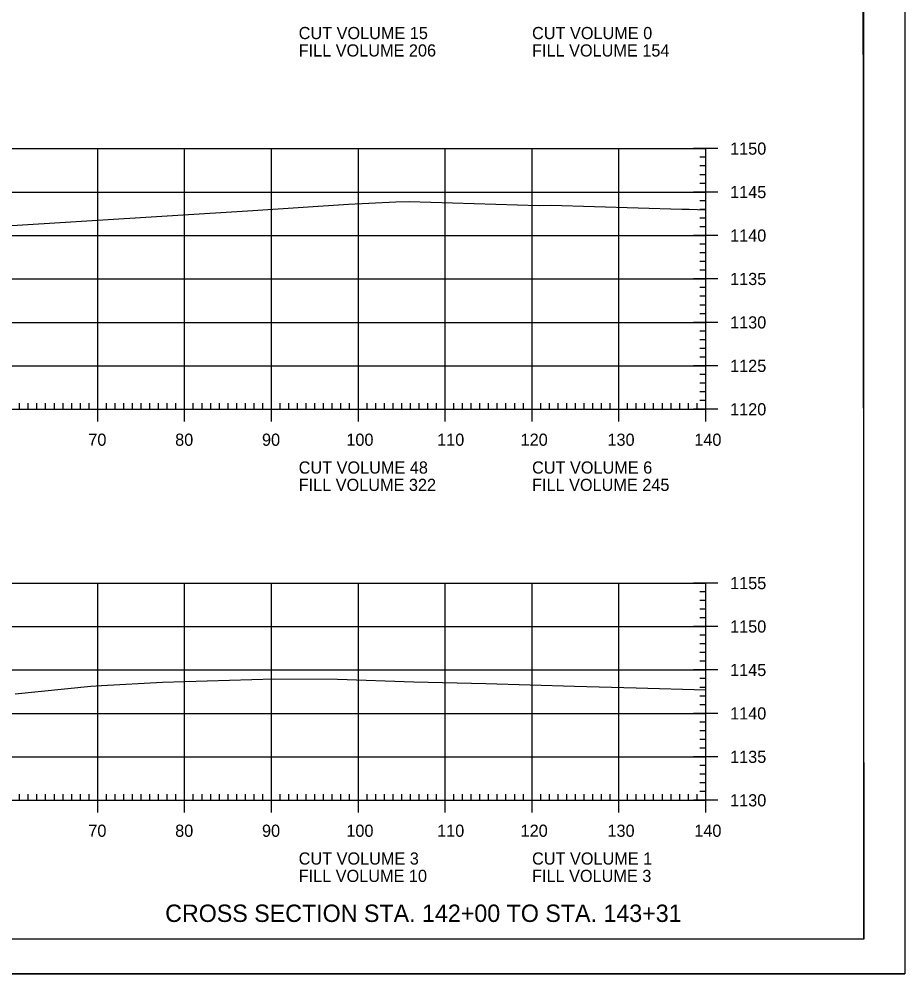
# Model space of a CAD drawing. Extents: x 1322838 to 1324533, y 339903 to 351025.
# Drawn here: x 1323764.7 to 1323866.6, y 342889.9 to 342999.7 of the extents above; entities that cross this region are included whole.
import ezdxf

# ---------------------------------------------------------------- set-up
doc = ezdxf.new("R2010")
doc.units = 0
for name, color, linetype in [('R_Axis', 7, 'Continuous'), ('R_Axis Annot', 7, 'Continuous'), ('R_Border', 7, 'Continuous'), ('R_Draft', 7, 'Continuous'), ('R_Exist Surface', 7, 'Continuous'), ('R_Grid', 7, 'Continuous'), ('R_No Plot', 7, 'Continuous')]:
    doc.layers.add(name, color=color, linetype=linetype)

msp = doc.modelspace()

# ---------------------------------------------------------------- linework, layer by layer
at = {"layer": 'R_Axis'}
for p, q in [((1323845.12, 342984.83), (1323842.32, 342984.83)), ((1323843.72, 342954.83), (1323843.72, 342984.83)), ((1323843.72, 342983.83), (1323843.02, 342983.83)), ((1323843.72, 342982.83), (1323843.02, 342982.83)), ((1323843.72, 342981.83), (1323843.02, 342981.83)), ((1323843.72, 342980.83), (1323843.02, 342980.83)), ((1323845.12, 342979.83), (1323842.32, 342979.83)), ((1323843.72, 342978.83), (1323843.02, 342978.83)), ((1323843.72, 342977.83), (1323843.02, 342977.83)), ((1323843.72, 342976.83), (1323843.02, 342976.83)), ((1323845.12, 342974.83), (1323842.32, 342974.83)), ((1323843.72, 342975.83), (1323843.02, 342975.83)), ((1323843.72, 342973.83), (1323843.02, 342973.83)), ((1323843.72, 342972.83), (1323843.02, 342972.83)), ((1323843.72, 342971.83), (1323843.02, 342971.83)), ((1323843.72, 342970.83), (1323843.02, 342970.83)), ((1323845.12, 342969.83), (1323842.32, 342969.83)), ((1323843.72, 342968.83), (1323843.02, 342968.83)), ((1323843.72, 342967.83), (1323843.02, 342967.83)), ((1323843.72, 342966.83), (1323843.02, 342966.83)), ((1323843.72, 342965.83), (1323843.02, 342965.83)), ((1323845.12, 342964.83), (1323842.32, 342964.83)), ((1323843.72, 342963.83), (1323843.02, 342963.83)), ((1323843.72, 342962.83), (1323843.02, 342962.83)), ((1323843.72, 342961.83), (1323843.02, 342961.83)), ((1323843.72, 342960.83), (1323843.02, 342960.83)), ((1323845.12, 342959.83), (1323842.32, 342959.83)), ((1323843.72, 342958.83), (1323843.02, 342958.83)), ((1323843.72, 342957.83), (1323843.02, 342957.83)), ((1323773.72, 342953.43), (1323773.72, 342956.23)), ((1323783.72, 342953.43), (1323783.72, 342956.23)), ((1323793.72, 342953.43), (1323793.72, 342956.23)), ((1323803.72, 342953.43), (1323803.72, 342956.23)), ((1323813.72, 342953.43), (1323813.72, 342956.23)), ((1323823.72, 342953.43), (1323823.72, 342956.23)), ((1323833.72, 342953.43), (1323833.72, 342956.23)), ((1323843.72, 342956.83), (1323843.02, 342956.83)), ((1323843.72, 342953.43), (1323843.72, 342956.23)), ((1323764.72, 342954.83), (1323764.72, 342955.53)), ((1323765.72, 342954.83), (1323765.72, 342955.53)), ((1323766.72, 342954.83), (1323766.72, 342955.53)), ((1323767.72, 342954.83), (1323767.72, 342955.53)), ((1323768.72, 342954.83), (1323768.72, 342955.53)), ((1323769.72, 342954.83), (1323769.72, 342955.53)), ((1323770.72, 342954.83), (1323770.72, 342955.53)), ((1323771.72, 342954.83), (1323771.72, 342955.53)), ((1323772.72, 342954.83), (1323772.72, 342955.53)), ((1323774.72, 342954.83), (1323774.72, 342955.53)), ((1323775.72, 342954.83), (1323775.72, 342955.53)), ((1323776.72, 342954.83), (1323776.72, 342955.53)), ((1323777.72, 342954.83), (1323777.72, 342955.53)), ((1323778.72, 342954.83), (1323778.72, 342955.53)), ((1323779.72, 342954.83), (1323779.72, 342955.53)), ((1323780.72, 342954.83), (1323780.72, 342955.53)), ((1323781.72, 342954.83), (1323781.72, 342955.53)), ((1323782.72, 342954.83), (1323782.72, 342955.53)), ((1323784.72, 342954.83), (1323784.72, 342955.53)), ((1323785.72, 342954.83), (1323785.72, 342955.53)), ((1323786.72, 342954.83), (1323786.72, 342955.53)), ((1323787.72, 342954.83), (1323787.72, 342955.53)), ((1323788.72, 342954.83), (1323788.72, 342955.53)), ((1323789.72, 342954.83), (1323789.72, 342955.53)), ((1323790.72, 342954.83), (1323790.72, 342955.53)), ((1323791.72, 342954.83), (1323791.72, 342955.53)), ((1323792.72, 342954.83), (1323792.72, 342955.53)), ((1323794.72, 342954.83), (1323794.72, 342955.53)), ((1323795.72, 342954.83), (1323795.72, 342955.53)), ((1323796.72, 342954.83), (1323796.72, 342955.53)), ((1323797.72, 342954.83), (1323797.72, 342955.53)), ((1323798.72, 342954.83), (1323798.72, 342955.53)), ((1323799.72, 342954.83), (1323799.72, 342955.53)), ((1323800.72, 342954.83), (1323800.72, 342955.53)), ((1323801.72, 342954.83), (1323801.72, 342955.53)), ((1323802.72, 342954.83), (1323802.72, 342955.53)), ((1323804.72, 342954.83), (1323804.72, 342955.53)), ((1323805.72, 342954.83), (1323805.72, 342955.53)), ((1323806.72, 342954.83), (1323806.72, 342955.53)), ((1323807.72, 342954.83), (1323807.72, 342955.53)), ((1323808.72, 342954.83), (1323808.72, 342955.53)), ((1323809.72, 342954.83), (1323809.72, 342955.53)), ((1323810.72, 342954.83), (1323810.72, 342955.53)), ((1323811.72, 342954.83), (1323811.72, 342955.53)), ((1323812.72, 342954.83), (1323812.72, 342955.53)), ((1323814.72, 342954.83), (1323814.72, 342955.53)), ((1323815.72, 342954.83), (1323815.72, 342955.53)), ((1323816.72, 342954.83), (1323816.72, 342955.53)), ((1323817.72, 342954.83), (1323817.72, 342955.53)), ((1323818.72, 342954.83), (1323818.72, 342955.53)), ((1323819.72, 342954.83), (1323819.72, 342955.53)), ((1323820.72, 342954.83), (1323820.72, 342955.53)), ((1323821.72, 342954.83), (1323821.72, 342955.53)), ((1323822.72, 342954.83), (1323822.72, 342955.53)), ((1323824.72, 342954.83), (1323824.72, 342955.53)), ((1323825.72, 342954.83), (1323825.72, 342955.53)), ((1323826.72, 342954.83), (1323826.72, 342955.53)), ((1323827.72, 342954.83), (1323827.72, 342955.53)), ((1323828.72, 342954.83), (1323828.72, 342955.53)), ((1323829.72, 342954.83), (1323829.72, 342955.53)), ((1323830.72, 342954.83), (1323830.72, 342955.53)), ((1323831.72, 342954.83), (1323831.72, 342955.53)), ((1323832.72, 342954.83), (1323832.72, 342955.53)), ((1323834.72, 342954.83), (1323834.72, 342955.53)), ((1323835.72, 342954.83), (1323835.72, 342955.53)), ((1323836.72, 342954.83), (1323836.72, 342955.53)), ((1323837.72, 342954.83), (1323837.72, 342955.53)), ((1323838.72, 342954.83), (1323838.72, 342955.53)), ((1323839.72, 342954.83), (1323839.72, 342955.53)), ((1323840.72, 342954.83), (1323840.72, 342955.53)), ((1323841.72, 342954.83), (1323841.72, 342955.53)), ((1323842.72, 342954.83), (1323842.72, 342955.53)), ((1323843.72, 342955.83), (1323843.02, 342955.83)), ((1323563.72, 342954.83), (1323843.72, 342954.83)), ((1323845.12, 342954.83), (1323842.32, 342954.83)), ((1323845.12, 342934.83), (1323842.32, 342934.83)), ((1323843.72, 342909.83), (1323843.72, 342934.83)), ((1323843.72, 342933.83), (1323843.02, 342933.83)), ((1323843.72, 342932.83), (1323843.02, 342932.83)), ((1323843.72, 342931.83), (1323843.02, 342931.83)), ((1323843.72, 342930.83), (1323843.02, 342930.83)), ((1323845.12, 342929.83), (1323842.32, 342929.83)), ((1323843.72, 342928.83), (1323843.02, 342928.83)), ((1323843.72, 342927.83), (1323843.02, 342927.83)), ((1323843.72, 342926.83), (1323843.02, 342926.83)), ((1323843.72, 342925.83), (1323843.02, 342925.83)), ((1323845.12, 342924.83), (1323842.32, 342924.83)), ((1323843.72, 342923.83), (1323843.02, 342923.83)), ((1323843.72, 342922.83), (1323843.02, 342922.83)), ((1323843.72, 342921.83), (1323843.02, 342921.83)), ((1323843.72, 342920.83), (1323843.02, 342920.83)), ((1323845.12, 342919.83), (1323842.32, 342919.83)), ((1323843.72, 342918.83), (1323843.02, 342918.83)), ((1323843.72, 342917.83), (1323843.02, 342917.83)), ((1323843.72, 342916.83), (1323843.02, 342916.83)), ((1323843.72, 342915.83), (1323843.02, 342915.83)), ((1323845.12, 342914.83), (1323842.32, 342914.83)), ((1323843.72, 342913.83), (1323843.02, 342913.83)), ((1323843.72, 342912.83), (1323843.02, 342912.83)), ((1323773.72, 342908.43), (1323773.72, 342911.23)), ((1323783.72, 342908.43), (1323783.72, 342911.23)), ((1323793.72, 342908.43), (1323793.72, 342911.23)), ((1323803.72, 342908.43), (1323803.72, 342911.23)), ((1323813.72, 342908.43), (1323813.72, 342911.23)), ((1323823.72, 342908.43), (1323823.72, 342911.23)), ((1323833.72, 342908.43), (1323833.72, 342911.23)), ((1323843.72, 342911.83), (1323843.02, 342911.83)), ((1323843.72, 342908.43), (1323843.72, 342911.23)), ((1323764.72, 342909.83), (1323764.72, 342910.53)), ((1323765.72, 342909.83), (1323765.72, 342910.53)), ((1323766.72, 342909.83), (1323766.72, 342910.53)), ((1323767.72, 342909.83), (1323767.72, 342910.53)), ((1323768.72, 342909.83), (1323768.72, 342910.53)), ((1323769.72, 342909.83), (1323769.72, 342910.53)), ((1323770.72, 342909.83), (1323770.72, 342910.53)), ((1323771.72, 342909.83), (1323771.72, 342910.53)), ((1323772.72, 342909.83), (1323772.72, 342910.53)), ((1323774.72, 342909.83), (1323774.72, 342910.53)), ((1323775.72, 342909.83), (1323775.72, 342910.53)), ((1323776.72, 342909.83), (1323776.72, 342910.53)), ((1323777.72, 342909.83), (1323777.72, 342910.53)), ((1323778.72, 342909.83), (1323778.72, 342910.53)), ((1323779.72, 342909.83), (1323779.72, 342910.53)), ((1323780.72, 342909.83), (1323780.72, 342910.53)), ((1323781.72, 342909.83), (1323781.72, 342910.53)), ((1323782.72, 342909.83), (1323782.72, 342910.53)), ((1323784.72, 342909.83), (1323784.72, 342910.53)), ((1323785.72, 342909.83), (1323785.72, 342910.53)), ((1323786.72, 342909.83), (1323786.72, 342910.53)), ((1323787.72, 342909.83), (1323787.72, 342910.53)), ((1323788.72, 342909.83), (1323788.72, 342910.53)), ((1323789.72, 342909.83), (1323789.72, 342910.53)), ((1323790.72, 342909.83), (1323790.72, 342910.53)), ((1323791.72, 342909.83), (1323791.72, 342910.53)), ((1323792.72, 342909.83), (1323792.72, 342910.53)), ((1323794.72, 342909.83), (1323794.72, 342910.53)), ((1323795.72, 342909.83), (1323795.72, 342910.53)), ((1323796.72, 342909.83), (1323796.72, 342910.53)), ((1323797.72, 342909.83), (1323797.72, 342910.53)), ((1323798.72, 342909.83), (1323798.72, 342910.53)), ((1323799.72, 342909.83), (1323799.72, 342910.53)), ((1323800.72, 342909.83), (1323800.72, 342910.53)), ((1323801.72, 342909.83), (1323801.72, 342910.53)), ((1323802.72, 342909.83), (1323802.72, 342910.53)), ((1323804.72, 342909.83), (1323804.72, 342910.53)), ((1323805.72, 342909.83), (1323805.72, 342910.53)), ((1323806.72, 342909.83), (1323806.72, 342910.53)), ((1323807.72, 342909.83), (1323807.72, 342910.53)), ((1323808.72, 342909.83), (1323808.72, 342910.53)), ((1323809.72, 342909.83), (1323809.72, 342910.53)), ((1323810.72, 342909.83), (1323810.72, 342910.53)), ((1323811.72, 342909.83), (1323811.72, 342910.53)), ((1323812.72, 342909.83), (1323812.72, 342910.53)), ((1323814.72, 342909.83), (1323814.72, 342910.53)), ((1323815.72, 342909.83), (1323815.72, 342910.53)), ((1323816.72, 342909.83), (1323816.72, 342910.53)), ((1323817.72, 342909.83), (1323817.72, 342910.53)), ((1323818.72, 342909.83), (1323818.72, 342910.53)), ((1323819.72, 342909.83), (1323819.72, 342910.53)), ((1323820.72, 342909.83), (1323820.72, 342910.53)), ((1323821.72, 342909.83), (1323821.72, 342910.53)), ((1323822.72, 342909.83), (1323822.72, 342910.53)), ((1323824.72, 342909.83), (1323824.72, 342910.53)), ((1323825.72, 342909.83), (1323825.72, 342910.53)), ((1323826.72, 342909.83), (1323826.72, 342910.53)), ((1323827.72, 342909.83), (1323827.72, 342910.53)), ((1323828.72, 342909.83), (1323828.72, 342910.53)), ((1323829.72, 342909.83), (1323829.72, 342910.53)), ((1323830.72, 342909.83), (1323830.72, 342910.53)), ((1323831.72, 342909.83), (1323831.72, 342910.53)), ((1323832.72, 342909.83), (1323832.72, 342910.53)), ((1323834.72, 342909.83), (1323834.72, 342910.53)), ((1323835.72, 342909.83), (1323835.72, 342910.53)), ((1323836.72, 342909.83), (1323836.72, 342910.53)), ((1323837.72, 342909.83), (1323837.72, 342910.53)), ((1323838.72, 342909.83), (1323838.72, 342910.53)), ((1323839.72, 342909.83), (1323839.72, 342910.53)), ((1323840.72, 342909.83), (1323840.72, 342910.53)), ((1323841.72, 342909.83), (1323841.72, 342910.53)), ((1323842.72, 342909.83), (1323842.72, 342910.53)), ((1323843.72, 342910.83), (1323843.02, 342910.83)), ((1323563.72, 342909.83), (1323843.72, 342909.83)), ((1323845.12, 342909.83), (1323842.32, 342909.83))]:
    msp.add_line(p, q, dxfattribs=at)
at = {"layer": 'R_Border'}
for q in [(1323861.9, 343099.29), (1323545.72, 342893.83)]:
    msp.add_line((1323861.9, 342893.83), q, dxfattribs=at)
at = {"layer": 'R_Exist Surface'}
for points in [[(1323762.61, 342975.89), (1323791.58, 342977.72), (1323802.58, 342978.42), (1323808.03, 342978.7), (1323809.56, 342978.73), (1323824.53, 342978.28), (1323825.9, 342978.32), (1323840.95, 342977.85), (1323841.8, 342977.85), (1323843.72, 342977.79)], [(1323764.2, 342922.08), (1323772.91, 342922.95), (1323774.15, 342923.05), (1323781.19, 342923.44), (1323794.01, 342923.81), (1323801.32, 342923.77), (1323810.11, 342923.48), (1323818.38, 342923.27), (1323828.62, 342922.97), (1323835.69, 342922.79), (1323843.72, 342922.55)]]:
    msp.add_lwpolyline(points, dxfattribs=at)
at = {"layer": 'R_Grid'}
for p, q in [((1323563.72, 342984.83), (1323843.72, 342984.83)), ((1323773.72, 342954.83), (1323773.72, 342984.83)), ((1323783.72, 342954.83), (1323783.72, 342984.83)), ((1323793.72, 342954.83), (1323793.72, 342984.83)), ((1323803.72, 342954.83), (1323803.72, 342984.83)), ((1323813.72, 342954.83), (1323813.72, 342984.83)), ((1323823.72, 342954.83), (1323823.72, 342984.83)), ((1323833.72, 342954.83), (1323833.72, 342984.83)), ((1323843.72, 342954.83), (1323843.72, 342984.83)), ((1323563.72, 342979.83), (1323843.72, 342979.83)), ((1323563.72, 342974.83), (1323843.72, 342974.83)), ((1323563.72, 342969.83), (1323843.72, 342969.83)), ((1323563.72, 342964.83), (1323843.72, 342964.83)), ((1323563.72, 342959.83), (1323843.72, 342959.83)), ((1323563.72, 342954.83), (1323843.72, 342954.83)), ((1323563.72, 342934.83), (1323843.72, 342934.83)), ((1323773.72, 342909.83), (1323773.72, 342934.83)), ((1323783.72, 342909.83), (1323783.72, 342934.83)), ((1323793.72, 342909.83), (1323793.72, 342934.83)), ((1323803.72, 342909.83), (1323803.72, 342934.83)), ((1323813.72, 342909.83), (1323813.72, 342934.83)), ((1323823.72, 342909.83), (1323823.72, 342934.83)), ((1323833.72, 342909.83), (1323833.72, 342934.83)), ((1323843.72, 342909.83), (1323843.72, 342934.83)), ((1323563.72, 342929.83), (1323843.72, 342929.83)), ((1323563.72, 342924.83), (1323843.72, 342924.83)), ((1323563.72, 342919.83), (1323843.72, 342919.83)), ((1323563.72, 342914.83), (1323843.72, 342914.83)), ((1323563.72, 342909.83), (1323843.72, 342909.83))]:
    msp.add_line(p, q, dxfattribs=at)
at = {"layer": 'R_No Plot'}
msp.add_line((1323533.31, 342889.86), (1323866.65, 342889.86), dxfattribs=at)
for points in [[(1323533.31, 343103.19), (1323866.65, 343103.19), (1323866.65, 342889.85), (1323533.31, 342889.85)], [(1323779.64, 343099.29), (1323799.26, 343099.29), (1323799.26, 343089.41), (1323815.37, 343089.41), (1323838.57, 343089.41), (1323838.57, 343056.74), (1323861.77, 343056.74), (1323861.9, 342893.83), (1323545.72, 342893.83), (1323545.72, 343099.29)]]:
    msp.add_lwpolyline(points, close=True, dxfattribs=at)

# ---------------------------------------------------------------- texts
at = {"layer": 'R_Axis Annot'}
for s, p in [('CUT VOLUME 15', (1323796.85, 342997.43)), ('CUT VOLUME 0', (1323823.72, 342997.43)), ('FILL VOLUME 206', (1323796.85, 342995.43)), ('FILL VOLUME 154', (1323823.72, 342995.43)), ('1150', (1323846.52, 342984.13)), ('1145', (1323846.52, 342979.13)), ('1140', (1323846.52, 342974.13)), ('1135', (1323846.52, 342969.13)), ('1130', (1323846.52, 342964.13)), ('1125', (1323846.52, 342959.13)), ('1120', (1323846.52, 342954.13)), ('70', (1323772.63, 342950.63)), ('80', (1323782.63, 342950.63)), ('90', (1323792.63, 342950.63)), ('100', (1323802.34, 342950.63)), ('110', (1323812.79, 342950.63)), ('120', (1323822.4, 342950.63)), ('130', (1323832.4, 342950.63)), ('140', (1323842.4, 342950.63)), ('CUT VOLUME 48', (1323796.85, 342947.43)), ('CUT VOLUME 6', (1323823.72, 342947.43)), ('FILL VOLUME 322', (1323796.85, 342945.43)), ('FILL VOLUME 245', (1323823.72, 342945.43)), ('1155', (1323846.52, 342934.13)), ('1150', (1323846.52, 342929.13)), ('1145', (1323846.52, 342924.13)), ('1140', (1323846.52, 342919.13)), ('1135', (1323846.52, 342914.13)), ('1130', (1323846.52, 342909.13)), ('70', (1323772.63, 342905.63)), ('80', (1323782.63, 342905.63)), ('90', (1323792.63, 342905.63)), ('100', (1323802.34, 342905.63)), ('110', (1323812.79, 342905.63)), ('120', (1323822.4, 342905.63)), ('130', (1323832.4, 342905.63)), ('140', (1323842.4, 342905.63)), ('CUT VOLUME 3', (1323796.85, 342902.43)), ('CUT VOLUME 1', (1323823.72, 342902.43)), ('FILL VOLUME 10', (1323796.85, 342900.43)), ('FILL VOLUME 3', (1323823.72, 342900.43))]:
    msp.add_text(s, height=1.4, dxfattribs=at).set_placement(p)
at = {"layer": 'R_Draft'}
msp.add_text('CROSS SECTION STA. 142+00 TO STA. 143+31', height=2, dxfattribs=at).set_placement((1323781.48, 342895.83))

doc.saveas('drawing.dxf')
